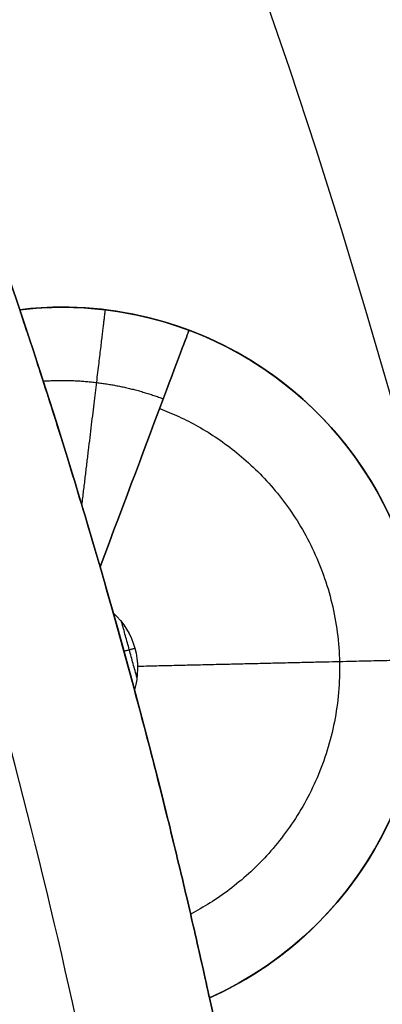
# Model space of a CAD drawing. Header units: millimetres. Extents: x -1645 to 131, y -134 to 129.
# Tile 1044 of 1056: x 21.91 to 23.17, y 2.29 to 5.74. Entities that reach past the tile are written whole.
import ezdxf

# ---------------------------------------------------------------- set-up
doc = ezdxf.new("R2010")
doc.units = ezdxf.units.MM
doc.layers.add('Capa 01', color=7, linetype='Continuous')
for name, color, linetype, true_color in [('IGES level 19', 7, 'Continuous', 0xffffff), ('IGES level 22', 7, 'Continuous', 0x868b8b), ('IGES level 26', 7, 'Continuous', 0x7e7e7e), ('IGES level 3', 7, 'Continuous', 0xcbd2ee), ('IGES level 7', 7, 'Continuous', 0x868b8b), ('IGES level 9', 7, 'Continuous', 0x868b8b)]:
    doc.layers.add(name, color=color, linetype=linetype, true_color=true_color)

# ---------------------------------------------------------------- blocks, each defined once
blk = doc.blocks.new('29913 DOME S')
at = {"layer": 'Capa 01', "extrusion": (0, 0, -1)}
blk.add_arc((-53.45729508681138, 97.23705233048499, -270.7080732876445), 24.05871559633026, 0.8118392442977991, 180.8118392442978, dxfattribs=at)
at = {"layer": 'IGES level 19', "extrusion": (0, 0, -1)}
for centre, radius, start, end in [((-53.41712535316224, 96.73454388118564, -198.8502500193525), 115, 299.5962758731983, 119.5962758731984), ((-53.41712535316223, 96.73454388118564, -198.8502500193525), 112, 299.5962758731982, 119.5962758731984), ((-53.41712535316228, 96.7345438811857, -198.8502500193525), 115, 119.5962758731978, 299.5962758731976), ((-53.41712535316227, 96.7345438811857, -198.8502500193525), 112, 119.5962758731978, 299.5962758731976), ((-53.41712535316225, 96.73454388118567, -192.3502500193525), 115.0000000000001, 151.5615315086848, 267.6310203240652), ((-53.41712535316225, 96.73454388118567, -192.3502500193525), 112.0000000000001, 151.61419378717, 267.5783580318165)]:
    blk.add_arc(centre, radius, start, end, dxfattribs=at)
at = {"layer": 'IGES level 19'}
for centre, radius, start, end in [((53.41712535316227, 96.7345438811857, 198.8502500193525), 115, 60.40372412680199, 240.403724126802), ((53.41712535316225, 96.73454388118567, 198.8502500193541), 115, 60.40372471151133, 240.4037235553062), ((53.41712535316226, 96.7345438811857, 185.8502500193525), 112, 60.40372412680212, 240.403724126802), ((53.41712535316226, 96.73454388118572, 198.8502500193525), 112, 60.40372412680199, 240.403724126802), ((53.41712535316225, 96.73454388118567, 198.8502500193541), 112, 60.40372527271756, 240.4037241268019), ((53.41712535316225, 96.73454388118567, 198.8502500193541), 115, 240.403724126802, 60.40372415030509), ((53.41712535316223, 96.73454388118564, 198.8502500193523), 115, 240.403724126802, 60.40372412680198), ((53.41712535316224, 96.73454388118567, 185.8502500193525), 115, 273.1831894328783, 60.40372412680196), ((53.41712535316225, 96.73454388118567, 198.8502500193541), 112, 240.403724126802, 60.40372415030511), ((53.41712535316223, 96.73454388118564, 185.8502500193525), 112, 240.403724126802, 60.40372412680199), ((53.41712535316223, 96.73454388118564, 198.8502500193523), 112, 240.403724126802, 60.40372412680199)]:
    blk.add_arc(centre, radius, start, end, dxfattribs=at)
at = {"layer": 'IGES level 19', "extrusion": (-0.8695270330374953, 0.4938853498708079, 6.123233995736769e-17)}
blk.add_arc((-110.4952365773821, 198.8502500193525, 1.328139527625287), 115, 89.9999999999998, 180, dxfattribs=at)
at = {"layer": 'IGES level 19', "extrusion": (0.8695270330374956, -0.4938853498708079, -1.949385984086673e-16)}
blk.add_arc((110.4952365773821, 198.8502500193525, -1.328139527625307), 112.0000000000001, 1.453967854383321e-14, 90.00000000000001, dxfattribs=at)
at = {"layer": 'IGES level 19', "extrusion": (0.5340384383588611, -0.845460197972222, 6.123233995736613e-17)}
for radius in [115, 112]:
    blk.add_arc((96.82201812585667, 198.8502500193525, -53.25840841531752), radius, 359.9999994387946, 90.0000000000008, dxfattribs=at)
at = {"layer": 'IGES level 22', "extrusion": (0, 0, -1)}
for centre, radius, start in [((-53.41712535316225, 96.73454388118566, -194.8502500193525), 25.99999999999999, 98.28214847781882), ((-53.41712535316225, 96.73454388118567, -191.0502500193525), 21.75, 98.28214847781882), ((-53.41712535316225, 96.73454388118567, -191.0502500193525), 20.94999999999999, 98.28214847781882), ((-53.41712535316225, 96.73454388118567, -159.3502500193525), 20.94999999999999, 98.28214847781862)]:
    blk.add_arc(centre, radius, start, 278.2821484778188, dxfattribs=at)
at = {"layer": 'IGES level 22'}
for centre, radius, start, end in [((53.41712535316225, 96.73454388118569, 194.0502500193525), 26, 261.7178515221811, 81.71785152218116), ((53.41712535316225, 96.73454388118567, 194.4502500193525), 25.99999999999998, 261.7178515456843, 81.7178515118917), ((53.41712535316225, 96.73454388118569, 194.0502500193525), 24.75, 261.7178515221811, 81.71785152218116), ((53.41712535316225, 96.73454388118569, 194.8502500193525), 24.75, 261.7178515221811, 81.71785152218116)]:
    blk.add_arc(centre, radius, start, end, dxfattribs=at)
for points, weights in [([(50.15751180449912, 74.34186511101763, 193.1715703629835), (94.9428693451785, 67.82263801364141, 193.1715703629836), (101.4620964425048, 112.6079955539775, 193.1715703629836), (56.67673890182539, 119.1272226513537, 193.1715703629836)], [0.8164906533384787, 0.2721635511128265, 0.2721635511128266, 0.816490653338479]), ([(50.23899759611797, 74.90165084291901, 193.7372557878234), (93.90478367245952, 68.54539532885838, 193.7372557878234), (100.2610391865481, 112.2111814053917, 193.7372557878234), (56.59525311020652, 118.5674369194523, 193.7372557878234)], [0.816490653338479, 0.2721635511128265, 0.2721635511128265, 0.816490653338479])]:
    blk.add_rational_spline(points, weights, degree=3, dxfattribs=at)
at = {"layer": 'IGES level 26'}
for centre, radius, start, end in [((53.41712535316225, 96.73454388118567, 201.4695294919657), 28.4, 249.4041338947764, 69.4041338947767), ((53.41712535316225, 96.73454388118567, 201.4695294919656), 26.3, 249.4041338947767, 69.4041338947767), ((53.41712540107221, 96.7345439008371, 205.4695294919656), 23.09999994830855, 18.50606994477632, 22.30219783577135), ((75.47058253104, 102.8107899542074, 205.4695294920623), 1.264498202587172, 294.0887662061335, 96.71950159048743), ((75.47058253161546, 102.8107899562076, 212.4695294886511), 1.264498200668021, 69.40413389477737, 96.71950162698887), ((75.47058253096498, 102.8107899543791, 212.4695294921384), 1.264498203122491, 294.0887662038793, 69.40413391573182), ((53.41712537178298, 96.73454388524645, 205.4695294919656), 23.09999998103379, 8.506069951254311, 12.30219783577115)]:
    blk.add_arc(centre, radius, start, end, dxfattribs=at)
at = {"layer": 'IGES level 26', "extrusion": (0, 0, -1)}
for centre, radius, start, end in [((-53.41712535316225, 96.73454388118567, -205.4695294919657), 28.4, 110.595866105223, 290.5958661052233), ((-53.41712535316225, 96.73454388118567, -203.4695294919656), 28.4, 110.5958661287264, 290.5958660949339), ((-53.41712535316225, 96.73454388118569, -203.9695294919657), 26.3, 110.5958661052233, 290.5958661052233), ((-53.41712535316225, 96.73454388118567, -202.7195294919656), 26.30000000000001, 110.5958661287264, 290.5958660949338), ((-53.41712535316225, 96.73454388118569, -214.2695294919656), 23.1, 110.5958661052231, 290.5958661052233), ((-53.41712535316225, 96.73454388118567, -210.7181103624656), 20.59548659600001, 110.5958661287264, 290.5958660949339), ((-53.41712535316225, 96.73454388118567, -207.7181103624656), 20.59548659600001, 110.5958661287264, 290.5958660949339), ((-53.41712535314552, 96.73454388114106, -214.2695294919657), 21.85790949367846, 134.2227840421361, 290.5958661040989), ((-53.41712535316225, 96.73454388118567, -213.2695294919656), 20.59548659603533, 148.1564421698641, 290.5958661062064), ((-53.41712539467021, 96.73454389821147, -205.4695293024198), 23.09999995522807, 157.6978021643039, 161.4939300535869), ((-75.47058253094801, 102.8107899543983, -205.4695294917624), 1.264498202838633, 83.28049841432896, 245.9112337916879), ((-75.47058253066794, 102.8107899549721, -208.9695294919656), 1.264498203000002, 83.28049841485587, 245.9112337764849), ((-75.470582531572, 102.8107899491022, -212.4695294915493), 1.264498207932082, 83.28049841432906, 110.5958659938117), ((-75.47058253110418, 102.8107899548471, -212.4695294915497), 1.264498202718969, 110.5958661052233, 245.9112338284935), ((-75.47058253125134, 102.8107899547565, -213.4695294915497), 0.2644982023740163, 132.6150583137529, 196.5766740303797), ((-75.47058253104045, 102.8107899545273, -213.4695294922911), 0.2644982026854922, 132.6150583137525, 196.5766739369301), ((-53.41712535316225, 96.73454388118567, -209.8695294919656), 23.10000000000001, 167.6978021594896, 171.4939300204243), ((-53.41712540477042, 96.73454389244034, -205.469529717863), 23.09999994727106, 167.6978021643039, 171.4939300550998)]:
    blk.add_arc(centre, radius, start, end, dxfattribs=at)
at = {"layer": 'IGES level 26', "extrusion": (0.9360849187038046, -0.3517741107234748, 1.17096540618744e-30)}
blk.add_arc((123.0527252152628, 212.4695294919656, 34.48069990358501), 0.9999999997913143, 0, 83.42768539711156, dxfattribs=at)
at = {"layer": 'IGES level 26', "extrusion": (-0.936084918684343, 0.3517741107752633, 4.802486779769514e-10)}
blk.add_arc((-123.0527252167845, 212.4695295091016, -34.48069979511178), 0.9999999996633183, 96.5723146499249, 180.0000000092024, dxfattribs=at)
at = {"layer": 'IGES level 26', "extrusion": (-2.356149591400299e-07, -6.645739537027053e-08, 0.9999999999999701)}
blk.add_arc((53.41717971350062, 96.73455921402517, 213.4695048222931), 23.09999577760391, 15.05666733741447, 15.75160032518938, dxfattribs=at)
at = {"layer": 'IGES level 26', "extrusion": (-2.364016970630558e-07, -6.359430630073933e-08, 0.99999999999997)}
blk.add_arc((53.41717452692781, 96.73455710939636, 213.4695050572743), 23.10000133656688, 15.0566674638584, 15.75160028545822, dxfattribs=at)
at = {"layer": 'IGES level 26'}
for points, knots in [([(75.6038892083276, 103.1655243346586, 213.4629576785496), (75.59475451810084, 103.1970388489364, 213.4599290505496), (75.58557567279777, 103.2284536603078, 213.4556664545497), (75.57640609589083, 103.2595938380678, 213.4500106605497), (75.54291137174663, 103.3733430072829, 213.4293511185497), (75.50892476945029, 103.4853499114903, 213.3887907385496), (75.47784300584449, 103.5854370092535, 213.3295954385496), (75.44710299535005, 103.6844236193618, 213.2710510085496), (75.41833710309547, 103.774610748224, 213.1927492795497), (75.39476586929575, 103.8474418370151, 213.1015858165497), (75.37254360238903, 103.916104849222, 213.0156395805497), (75.35430968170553, 103.9713573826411, 212.9158406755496), (75.34200924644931, 104.0084332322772, 212.8106300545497), (75.32934776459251, 104.0465973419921, 212.7023312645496), (75.3226251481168, 104.066602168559, 212.5850519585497), (75.32262514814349, 104.0666021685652, 212.4695294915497)], [15.92931416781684, 15.92931416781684, 15.92931416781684, 15.92931416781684, 15.92941285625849, 15.92941285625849, 15.92941285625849, 15.92977729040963, 15.92977729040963, 15.92977729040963, 15.93013798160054, 15.93013798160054, 15.93013798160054, 15.93047750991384, 15.93047750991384, 15.93047750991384, 15.93082736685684, 15.93082736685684, 15.93082736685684, 15.93082736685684]), ([(75.32262514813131, 104.0666021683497, 212.4695294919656), (75.32262514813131, 104.0666021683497, 212.5850519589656), (75.32934776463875, 104.0465973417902, 212.7023312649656), (75.34200924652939, 104.0084332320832, 212.8106300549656), (75.35430968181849, 103.9713573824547, 212.9158406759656), (75.3725436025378, 103.9161048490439, 213.0156395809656), (75.39476586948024, 103.8474418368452, 213.1015858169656), (75.41833710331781, 103.774610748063, 213.1927492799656), (75.44710299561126, 103.6844236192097, 213.2710510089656), (75.47784300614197, 103.5854370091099, 213.3295954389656), (75.50892476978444, 103.4853499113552, 213.3887907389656), (75.54291137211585, 103.3733430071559, 213.4293511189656), (75.57640609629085, 103.259593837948, 213.4500106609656), (75.58557567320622, 103.2284536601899, 213.4556664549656), (75.59475451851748, 103.1970388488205, 213.4599290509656), (75.60388920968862, 103.1655243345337, 213.4629576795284)], [0, 0, 0, 0, 0.000346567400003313, 0.000346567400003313, 0.000346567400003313, 0.000682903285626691, 0.000682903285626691, 0.000682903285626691, 0.00104020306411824, 0.00104020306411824, 0.00104020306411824, 0.00140121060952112, 0.00140121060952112, 0.00140121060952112, 0.00149897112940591, 0.00149897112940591, 0.00149897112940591, 0.00149897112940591]), ([(75.9866893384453, 101.656411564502, 212.4695294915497), (75.98668933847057, 101.6564115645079, 212.5793648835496), (75.98265709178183, 101.6749996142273, 212.6907146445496), (75.97481434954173, 101.7105530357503, 212.7943402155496), (75.96697277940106, 101.746101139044, 212.8979502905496), (75.95509723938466, 101.7995726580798, 212.9966811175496), (75.9398777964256, 101.8663683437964, 213.0825118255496), (75.92459201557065, 101.9334551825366, 213.1687166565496), (75.90550405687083, 102.0157847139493, 213.2442390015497), (75.88383648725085, 102.1064048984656, 213.3032650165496), (75.86187972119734, 102.1982345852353, 213.3630788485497), (75.83668854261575, 102.3009579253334, 213.4074327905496), (75.81004152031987, 102.4061667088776, 213.4341448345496), (75.78286000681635, 102.5134857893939, 213.4613926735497), (75.75370517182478, 102.625231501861, 213.4695294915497), (75.72408787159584, 102.7353290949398, 213.4695294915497)], [15.91535320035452, 15.91535320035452, 15.91535320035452, 15.91535320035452, 15.91568270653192, 15.91568270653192, 15.91568270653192, 15.91601212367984, 15.91601212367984, 15.91601212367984, 15.91634293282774, 15.91634293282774, 15.91634293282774, 15.91667804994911, 15.91667804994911, 15.91667804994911, 15.91701876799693, 15.91701876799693, 15.91701876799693, 15.91701876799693]), ([(75.72408787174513, 102.7353290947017, 213.4695294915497), (75.75370517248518, 102.6252315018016, 213.4695294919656), (75.78286000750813, 102.5134857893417, 213.4613926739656), (75.8100415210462, 102.4061667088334, 213.4341448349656), (75.83668854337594, 102.3009579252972, 213.4074327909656), (75.86187972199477, 102.1982345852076, 213.3630788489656), (75.88383648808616, 102.1064048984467, 213.3032650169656), (75.90550405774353, 102.0157847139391, 213.2442390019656), (75.92459201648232, 101.9334551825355, 213.1687166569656), (75.93987779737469, 101.8663683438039, 213.0825118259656), (75.95509724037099, 101.7995726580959, 212.9966811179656), (75.96697278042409, 101.7461011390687, 212.8979502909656), (75.9748143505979, 101.7105530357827, 212.7943402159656), (75.98265709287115, 101.6749996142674, 212.6907146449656), (75.98668933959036, 101.656411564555, 212.5793648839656), (75.98668933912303, 101.6564115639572, 212.4695294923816)], [2.57259355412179, 2.57259355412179, 2.57259355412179, 2.57259355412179, 2.57293558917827, 2.57293558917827, 2.57293558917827, 2.573272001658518, 2.573272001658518, 2.573272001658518, 2.573604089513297, 2.573604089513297, 2.573604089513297, 2.573934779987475, 2.573934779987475, 2.573934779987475, 2.574265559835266, 2.574265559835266, 2.574265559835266, 2.574265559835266])]:
    blk.add_open_spline(points, degree=3, knots=knots, dxfattribs=at)
for points, degree in [([(75.3226251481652, 104.0666021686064, 205.4695294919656), (75.32262514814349, 104.0666021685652, 212.4695294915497)], 1), ([(75.98033494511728, 103.9679883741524, 212.4695294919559), (75.98033494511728, 103.9679883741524, 205.4695294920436)], 1), ([(75.64966617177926, 103.0054392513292, 213.4695294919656), (75.63458786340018, 103.0588971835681, 213.4695294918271), (75.61928698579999, 103.1124022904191, 213.4680628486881), (75.6038892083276, 103.1655243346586, 213.4629576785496)], 3), ([(75.60388920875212, 103.1655243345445, 213.4629576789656), (75.61928698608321, 103.112402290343, 213.4680628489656), (75.63458786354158, 103.05889718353, 213.4695294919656), (75.64966617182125, 103.0054392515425, 213.4695294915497)], 3), ([(75.73308293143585, 102.7782470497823, 213.4695294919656), (75.67937305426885, 102.9731845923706, 213.4695294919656)], 1), ([(75.68728654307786, 102.8704970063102, 213.4695294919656), (75.72557896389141, 102.8810474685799, 213.4695294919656)], 1), ([(76.50108036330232, 102.0779667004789, 212.4695294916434), (76.50108036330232, 102.0779667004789, 205.4695294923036)], 1), ([(75.9866893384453, 101.656411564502, 212.4695294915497), (75.98668933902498, 101.6564115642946, 205.4695294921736)], 1)]:
    blk.add_open_spline(points, degree=degree, dxfattribs=at)
for points, weights in [([(75.62153644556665, 104.0662454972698, 212.4695294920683), (75.62153644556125, 104.0662454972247, 212.9111239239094), (75.59088091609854, 103.8112891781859, 213.2777066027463), (75.53947520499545, 103.3837574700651, 213.4194155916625)], [0.9856925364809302, 0.8429379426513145, 0.8211178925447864, 0.920232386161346]), ([(75.40469272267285, 103.8166961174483, 213.1381946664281), (75.54837803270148, 103.8261079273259, 213.1381946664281), (75.69066861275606, 103.8049746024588, 213.1381946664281), (75.8251925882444, 103.7544214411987, 213.1381946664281)], [0.8667093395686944, 0.8553705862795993, 0.8570614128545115, 0.8717818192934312]), ([(75.81236800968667, 103.72029472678, 213.1766362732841), (76.71414166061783, 103.3814145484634, 213.1766362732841), (76.79774262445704, 102.4082415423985, 213.1766362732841), (75.92072077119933, 101.9497488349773, 213.1766362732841)], [0.8535533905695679, 0.5112395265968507, 0.4976573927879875, 0.8128069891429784]), ([(76.73473466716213, 102.8403717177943, 212.4695294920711), (76.7347346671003, 102.8403717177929, 213.0553159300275), (76.32063446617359, 102.8306815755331, 213.4695294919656), (75.7350083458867, 102.8169776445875, 213.4695294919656)], [0.6867883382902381, 0.552684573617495, 0.5526845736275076, 0.6867883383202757])]:
    blk.add_rational_spline(points, weights, degree=3, dxfattribs=at)
at = {"layer": 'IGES level 7', "extrusion": (0, 0, -1)}
for centre, radius, start, end in [((-53.41712535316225, 96.73454388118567, -196.8502500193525), 29, 329.5962758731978, 149.5962758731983), ((-53.41712535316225, 96.73454388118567, -195.8502500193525), 29, 329.5962758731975, 149.5962758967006), ((-53.41712535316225, 96.73454388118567, -196.8502500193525), 29, 149.5962758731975, 329.5962758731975), ((-53.41712535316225, 96.73454388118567, -195.8502500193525), 29, 149.5962758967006, 329.596275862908), ((-53.41712535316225, 96.73454388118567, -196.8502500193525), 20.25, 149.5962758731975, 329.5962758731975), ((-53.41712535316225, 96.73454388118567, -194.8502500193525), 20.25, 149.5962758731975, 329.5962758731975), ((-53.41712535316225, 96.73454388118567, -196.8502500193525), 20.25, 149.5962758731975, 329.5962758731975), ((-53.41712535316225, 96.73454388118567, -195.8502500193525), 20.25, 149.5962758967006, 329.596275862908)]:
    blk.add_arc(centre, radius, start, end, dxfattribs=at)
at = {"layer": 'IGES level 7'}
for start, end in [(30.40372412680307, 210.4037241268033), (210.4037241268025, 30.4037241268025)]:
    blk.add_arc((53.41712535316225, 96.73454388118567, 194.8502500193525), 29, start, end, dxfattribs=at)
at = {"layer": 'IGES level 9', "extrusion": (0, 0, -1)}
for centre, radius, start, end in [((-53.41712535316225, 96.73454388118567, -186.3502500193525), 116.5, 86.81681056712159, 266.8168105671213), ((-53.41712535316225, 96.73454388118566, -196.8502500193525), 116.5, 86.81681056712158, 266.8168105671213), ((-53.41712535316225, 96.73454388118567, -196.8502500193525), 115.5, 86.81681056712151, 266.8168105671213), ((-53.41712535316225, 96.73454388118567, -191.6002500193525), 116.5, 86.81681056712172, 266.8168105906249), ((-53.41712535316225, 96.73454388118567, -191.6002500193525), 115.5, 86.81681056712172, 266.8168105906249), ((-53.41712535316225, 96.73454388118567, -185.8502500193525), 106.5, 86.81681056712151, 266.8168105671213), ((-53.41712535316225, 96.73454388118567, -185.3502500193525), 106.5, 86.81681056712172, 266.8168105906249)]:
    blk.add_arc(centre, radius, start, end, dxfattribs=at)
at = {"layer": 'IGES level 9'}
for centre, radius, start, end in [((53.41712535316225, 96.73454388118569, 186.3502500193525), 115.5, 273.1831894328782, 93.18318943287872), ((53.41712535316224, 96.73454388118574, 184.8502500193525), 114.9999999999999, 273.1831894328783, 93.1831894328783), ((53.41712535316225, 96.73454388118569, 184.8502500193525), 106.5, 273.1831894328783, 93.1831894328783), ((53.41712535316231, 96.73454388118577, 185.8502500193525), 114.9999999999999, 273.1831894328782, 60.40372412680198)]:
    blk.add_arc(centre, radius, start, end, dxfattribs=at)
for points, weights in [([(59.8618067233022, -19.14704620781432, 185.2895898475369), (291.6249869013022, -6.257683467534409, 185.289589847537), (278.7356241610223, 225.5054967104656, 185.289589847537), (46.9724439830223, 212.6161339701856, 185.2895898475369)], [0.8164906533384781, 0.2721635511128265, 0.2721635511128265, 0.8164906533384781]), ([(59.8225421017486, -18.44103042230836, 185.9966966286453), (290.173690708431, -5.630196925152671, 185.9966966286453), (277.3628572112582, 224.7209516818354, 185.9966966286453), (47.0117086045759, 211.9101181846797, 185.9966966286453)], [0.8164906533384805, 0.2721635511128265, 0.2721635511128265, 0.8164906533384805])]:
    blk.add_rational_spline(points, weights, degree=3, dxfattribs=at)

msp = doc.modelspace()

# ---------------------------------------------------------------- block references
at = {"layer": 'IGES level 3'}
msp.add_blockref('29913 DOME S', (-53.41712535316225, -99.34655476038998), dxfattribs=at)

doc.saveas('drawing.dxf')
